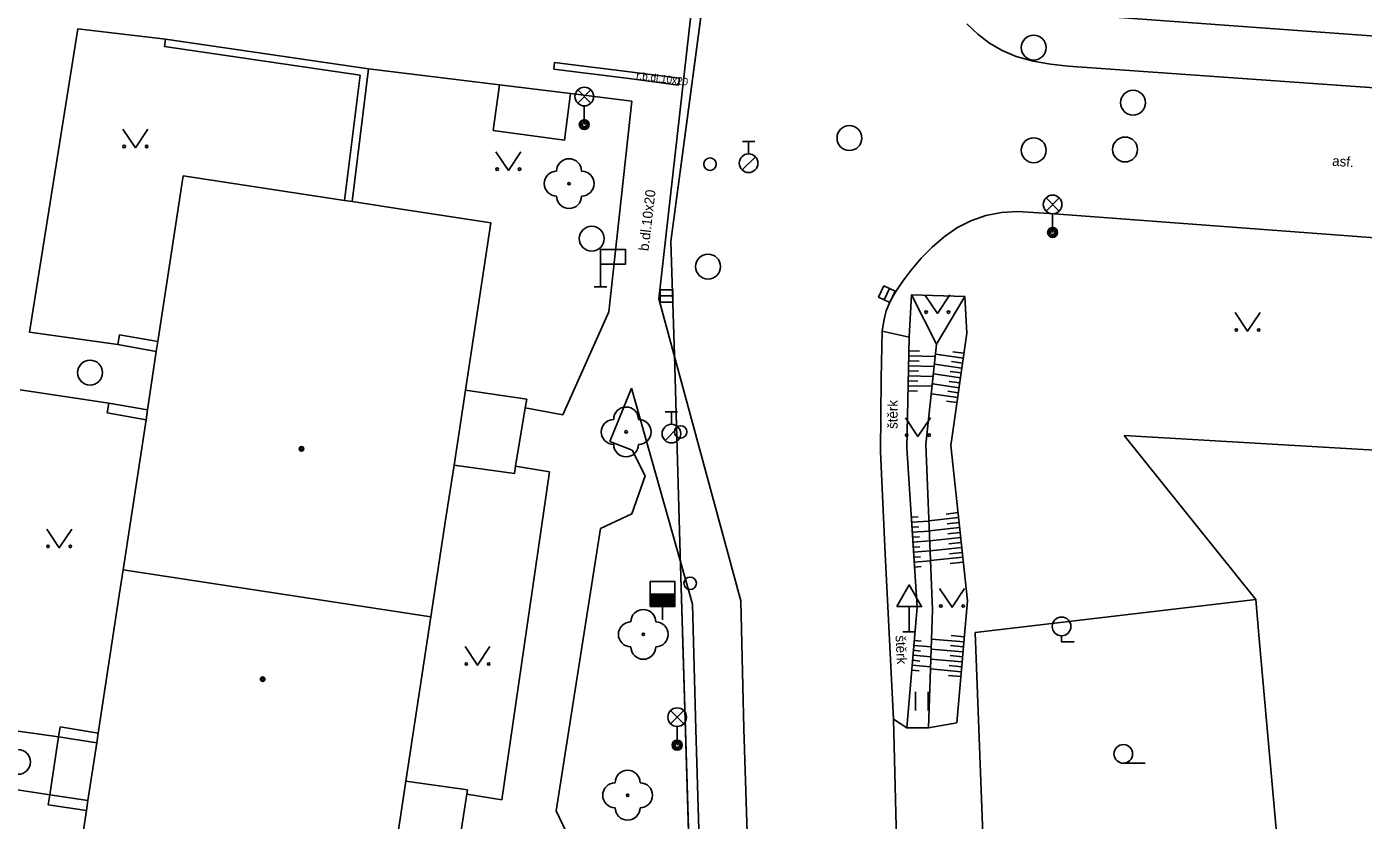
# Model space of a CAD drawing. Extents: x -598233 to -596890, y -1157848 to -1156431.
# Drawn here: x -598053.9 to -598000.2, y -1156985.2 to -1156953.4 of the extents above; entities that cross this region are included whole.
import ezdxf

# ---------------------------------------------------------------- set-up
doc = ezdxf.new("R2010")
doc.units = 0
for name, color, linetype in [('Level 10', 7, 'Continuous'), ('Level 11', 7, 'Continuous'), ('Level 14', 7, 'Continuous'), ('Level 15', 7, 'Continuous'), ('Level 22', 7, 'Continuous'), ('Level 23', 7, 'Continuous'), ('Level 27', 7, 'Continuous'), ('Level 28', 7, 'Continuous'), ('Level 31', 7, 'Continuous'), ('Level 33', 7, 'Continuous'), ('Level 34', 7, 'Continuous'), ('Level 36', 7, 'Continuous'), ('Level 39', 7, 'Continuous'), ('Level 40', 7, 'Continuous'), ('Level 5', 7, 'Continuous'), ('Level 7', 7, 'Continuous'), ('Level 8', 7, 'Continuous'), ('Vrstva 54', 7, 'Continuous'), ('Vrstva 60', 7, 'Continuous')]:
    doc.layers.add(name, color=color, linetype=linetype)

msp = doc.modelspace()

# ---------------------------------------------------------------- linework, layer by layer
at = {"layer": 'Level 10'}
for points in [[(-598028.53, -1156964.28), (-598026.3, -1156944.59)], [(-598014.18, -1156954.55), (-598014.73, -1156954.31), (-598015.25, -1156954.01), (-598015.72, -1156953.65), (-598016.15, -1156953.23)], [(-598012.08, -1156954.93), (-598012.79, -1156954.85), (-598013.49, -1156954.73), (-598014.18, -1156954.55)], [(-597998.08, -1156955.92), (-598012.08, -1156954.93)], [(-598016.56, -1156961.43), (-598015.99, -1156961.14), (-598015.39, -1156960.93), (-598014.76, -1156960.81), (-598014.12, -1156960.77)], [(-598012.63, -1156960.86), (-598014.12, -1156960.77)], [(-598012.63, -1156960.86), (-597998.33, -1156961.93)], [(-598018.39, -1156963.13), (-598017.99, -1156962.65), (-598017.55, -1156962.2), (-598017.07, -1156961.79), (-598016.56, -1156961.43)], [(-598019.24, -1156964.37), (-598018.98, -1156963.94), (-598018.7, -1156963.53), (-598018.39, -1156963.13)], [(-598025.23, -1156976.41), (-598028.53, -1156964.28)], [(-598025.23, -1156976.41), (-598028.53, -1156964.28)], [(-598019.24, -1156964.37), (-598019.39, -1156964.76)], [(-598019.55, -1156965.57), (-598019.49, -1156965.16), (-598019.39, -1156964.76)], [(-598019.55, -1156965.57), (-598019.6, -1156967.48)], [(-598019.6, -1156967.48), (-598019.62, -1156970.42)], [(-598019.62, -1156970.42), (-598019.43, -1156974.51)], [(-598019.43, -1156974.51), (-598019.1, -1156981.15)], [(-598025.11, -1156981.54), (-598025.23, -1156976.41)], [(-598019.1, -1156981.15), (-598018.58, -1157002.14), (-598018.45, -1157016.01), (-598017.98, -1157033.59)], [(-598025.11, -1156981.54), (-598023.74, -1157024.65)]]:
    msp.add_lwpolyline(points, dxfattribs=at)
at = {"layer": 'Level 11'}
for points in [[(-597997.91, -1156953.86), (-598011.87, -1156952.85)], [(-598053.81, -1156965.61), (-598051.86, -1156953.44)], [(-598051.86, -1156953.44), (-598048.34, -1156953.85)], [(-598048.34, -1156953.85), (-598048.38, -1156954.15)], [(-598048.34, -1156953.85), (-598040.19, -1156955.04)], [(-598048.38, -1156954.15), (-598040.52, -1156955.29)], [(-598040.85, -1156960.37), (-598040.19, -1156955.04)], [(-598040.19, -1156955.04), (-598034.93, -1156955.68), (-598032.07, -1156956.03)], [(-598032.75, -1156955.05), (-598032.72, -1156954.78)], [(-598032.72, -1156954.78), (-598029.49, -1156955.19)], [(-598041.15, -1156960.33), (-598040.52, -1156955.29)], [(-598029.52, -1156955.46), (-598032.75, -1156955.05)], [(-598027.73, -1156955.69), (-598029.52, -1156955.46)], [(-598029.49, -1156955.19), (-598027.7, -1156955.42)], [(-598027.7, -1156955.42), (-598027.73, -1156955.69)], [(-598034.93, -1156955.68), (-598035.18, -1156957.52)], [(-598032.07, -1156956.03), (-598032.32, -1156957.9)], [(-598032.07, -1156956.03), (-598029.61, -1156956.34)], [(-598029.61, -1156956.34), (-598030.53, -1156964.8)], [(-598032.32, -1156957.9), (-598035.18, -1156957.52)], [(-598030.53, -1156964.8), (-598032.38, -1156968.94)], [(-598053.81, -1156965.61), (-598050.26, -1156966.11)], [(-598050.19, -1156965.7199), (-598050.26, -1156966.11)], [(-598050.19, -1156965.7199), (-598048.65, -1156965.99)], [(-598018.47, -1156965.81), (-598019.55, -1156965.57)], [(-598050.26, -1156966.11), (-598048.71, -1156966.39)], [(-598030.49, -1156970.01), (-598029.63, -1156967.86)], [(-598029.63, -1156967.86), (-598027.18, -1156976.54)], [(-598029.63, -1156967.86), (-598027.18, -1156976.54)], [(-598054.18, -1156967.93), (-598050.62, -1156968.4699)], [(-598036.29, -1156967.94), (-598033.83, -1156968.3)], [(-598033.89, -1156968.66), (-598033.83, -1156968.3)], [(-598050.62, -1156968.4699), (-598050.69, -1156968.86)], [(-598050.69, -1156968.86), (-598049.12, -1156969.13)], [(-598050.62, -1156968.4699), (-598049.06, -1156968.73)], [(-598034.28, -1156971), (-598033.89, -1156968.66)], [(-598033.89, -1156968.66), (-598032.38, -1156968.94)], [(-598029.6, -1156970.36), (-598030.49, -1156970.01)], [(-598009.84, -1156969.76), (-598004.55, -1156976.35)], [(-598029.07, -1156971.39), (-598029.6, -1156970.36)], [(-598036.75, -1156970.95), (-598034.33, -1156971.29)], [(-598034.33, -1156971.29), (-598034.28, -1156971)], [(-598034.28, -1156971), (-598032.92, -1156971.23)], [(-598032.92, -1156971.23), (-598034.83, -1156984.39)], [(-598029.61, -1156972.9099), (-598029.07, -1156971.39)], [(-598030.87, -1156973.5), (-598029.61, -1156972.9099)], [(-598032.65, -1156984.84), (-598030.87, -1156973.5)], [(-598015.82, -1156977.67), (-598004.55, -1156976.35)], [(-598027.18, -1156976.54), (-598027.04, -1156981.57)], [(-598019.1, -1156981.15), (-598018.56, -1156981.51), (-598017.7, -1156981.5), (-598016.56, -1156981.3)], [(-598052.64, -1156981.86), (-598056.28, -1156981.35)], [(-598052.99, -1156984.19), (-598052.64, -1156981.86)], [(-598052.57, -1156981.4699), (-598052.64, -1156981.86)], [(-598051.1, -1156982.11), (-598052.64, -1156981.86)], [(-598051.04, -1156981.7199), (-598052.57, -1156981.4699)], [(-598027.04, -1156981.57), (-598026.49, -1156999.85), (-598025.9, -1157017.5)], [(-598027.04, -1156981.57), (-598026.49, -1156999.85), (-598025.9, -1157017.5)], [(-598056.65, -1156983.63), (-598052.99, -1156984.19)], [(-598038.69, -1156983.64), (-598036.21, -1156983.99)], [(-598036.24, -1156984.17), (-598036.21, -1156983.99)], [(-598053.05, -1156984.59), (-598052.99, -1156984.19)], [(-598052.99, -1156984.19), (-598051.46, -1156984.42)], [(-598036.65, -1156986.83), (-598036.24, -1156984.17)], [(-598036.24, -1156984.17), (-598034.83, -1156984.39)], [(-598053.05, -1156984.59), (-598051.52, -1156984.82)], [(-598031.15, -1156987.98), (-598032.65, -1156984.84)]]:
    msp.add_lwpolyline(points, dxfattribs=at)
at = {"layer": 'Level 14'}
for points in [[(-598018.47, -1156965.81), (-598018.38, -1156964.11)], [(-598018.38, -1156964.11), (-598016.23, -1156964.18)], [(-598017.37, -1156966.1), (-598018.38, -1156964.11)], [(-598016.23, -1156964.18), (-598017.37, -1156966.1)], [(-598016.23, -1156964.18), (-598016.15, -1156965.66)], [(-598016.15, -1156965.66), (-598016.8, -1156970.16)], [(-598018.47, -1156965.81), (-598018.57, -1156970.26)], [(-598017.8, -1156970.13), (-598017.37, -1156966.1)], [(-598018.57, -1156970.26), (-598018.15, -1156976.66)], [(-598017.53, -1156976.77), (-598017.8, -1156970.13)], [(-598016.8, -1156970.16), (-598016.13, -1156976.4)], [(-598016.13, -1156976.4), (-598016.56, -1156981.3)], [(-598018.15, -1156976.66), (-598018.56, -1156981.51)], [(-598017.7, -1156981.5), (-598017.53, -1156976.77)]]:
    msp.add_lwpolyline(points, dxfattribs=at)
at = {"layer": 'Level 15'}
for points in [[(-598018.49, -1156966.57), (-598017.42, -1156966.59)], [(-598018.49, -1156966.77), (-598018.07, -1156966.78)], [(-598018.48, -1156966.37), (-598018.05, -1156966.38)], [(-598016.29, -1156966.66), (-598017.41, -1156966.5)], [(-598016.32, -1156966.86), (-598016.77, -1156966.79)], [(-598016.27, -1156966.46), (-598016.72, -1156966.4)], [(-598018.51, -1156967.37), (-598017.51, -1156967.39)], [(-598018.5, -1156966.97), (-598017.47, -1156966.99)], [(-598018.5, -1156967.17), (-598018.1, -1156967.18)], [(-598016.41, -1156967.45), (-598017.5, -1156967.29)], [(-598016.35, -1156967.06), (-598017.45, -1156966.9)], [(-598016.38, -1156967.25), (-598016.82, -1156967.19)], [(-598018.51, -1156967.57), (-598018.12, -1156967.58)], [(-598018.51, -1156967.77), (-598017.55, -1156967.79)], [(-598016.47, -1156967.85), (-598017.54, -1156967.69)], [(-598016.44, -1156967.65), (-598016.87, -1156967.59)], [(-598018.52, -1156967.97), (-598018.14, -1156967.98)], [(-598016.52, -1156968.24), (-598017.58, -1156968.09)], [(-598016.55, -1156968.44), (-598016.97, -1156968.38)], [(-598016.5, -1156968.05), (-598016.92, -1156967.98)], [(-598018.39, -1156973.05), (-598018.11, -1156973.03)], [(-598018.37, -1156973.25), (-598017.68, -1156973.2)], [(-598016.49, -1156973.06), (-598017.68, -1156973.19)], [(-598016.51, -1156972.86), (-598016.98, -1156972.92)], [(-598016.47, -1156973.26), (-598016.95, -1156973.31)], [(-598018.36, -1156973.45), (-598018.08, -1156973.43)], [(-598018.35, -1156973.65), (-598017.66, -1156973.6)], [(-598018.34, -1156973.85), (-598018.06, -1156973.83)], [(-598016.45, -1156973.46), (-598017.66, -1156973.59)], [(-598016.42, -1156973.66), (-598016.92, -1156973.71)], [(-598018.32, -1156974.05), (-598017.64, -1156974)], [(-598018.31, -1156974.25), (-598018.04, -1156974.23)], [(-598016.4, -1156973.86), (-598017.64, -1156973.99)], [(-598016.36, -1156974.26), (-598017.63, -1156974.39)], [(-598016.38, -1156974.06), (-598016.88, -1156974.11)], [(-598018.3, -1156974.45), (-598017.63, -1156974.4)], [(-598018.28, -1156974.65), (-598018.02, -1156974.63)], [(-598018.27, -1156974.85), (-598017.61, -1156974.8)], [(-598016.32, -1156974.65), (-598017.61, -1156974.79)], [(-598016.34, -1156974.46), (-598016.85, -1156974.51)], [(-598016.3, -1156974.85), (-598016.82, -1156974.91)], [(-598018.26, -1156975.05), (-598017.99, -1156975.03)], [(-598018.26, -1156978), (-598017.99, -1156978.02)], [(-598016.28, -1156978.05), (-598017.57, -1156977.94)], [(-598016.26, -1156977.85), (-598016.78, -1156977.8)], [(-598018.31, -1156978.59), (-598017.6, -1156978.65)], [(-598018.3, -1156978.39), (-598018.01, -1156978.42)], [(-598018.28, -1156978.2), (-598017.58, -1156978.25)], [(-598016.31, -1156978.45), (-598017.59, -1156978.34)], [(-598016.33, -1156978.65), (-598016.83, -1156978.6)], [(-598016.29, -1156978.25), (-598016.81, -1156978.2)], [(-598018.36, -1156979.19), (-598018.07, -1156979.22)], [(-598018.35, -1156978.99), (-598017.61, -1156979.05)], [(-598018.33, -1156978.79), (-598018.04, -1156978.82)], [(-598016.38, -1156979.25), (-598017.62, -1156979.14)], [(-598016.35, -1156978.85), (-598017.6, -1156978.74)], [(-598016.36, -1156979.05), (-598016.86, -1156979)], [(-598016.4, -1156979.44), (-598016.89, -1156979.4)]]:
    msp.add_lwpolyline(points, dxfattribs=at)
at = {"layer": 'Level 22'}
for centre in [(-598032.13, -1156959.65), (-598029.84, -1156969.62), (-598029.15, -1156977.75), (-598029.78, -1156984.21)]:
    msp.add_circle(centre, 0.05, dxfattribs=at)
for centre, start, end in [((-598032.13, -1156959.15), 0, 180), ((-598032.63, -1156959.65), 90, 270), ((-598031.63, -1156959.65), 270, 90), ((-598032.13, -1156960.15), 180, 0), ((-598029.84, -1156969.12), 0, 180), ((-598030.34, -1156969.62), 90, 270), ((-598029.34, -1156969.62), 270, 90), ((-598029.84, -1156970.12), 180, 0), ((-598029.15, -1156977.25), 0, 180), ((-598029.65, -1156977.75), 90, 270), ((-598028.65, -1156977.75), 270, 90), ((-598029.15, -1156978.25), 180, 0), ((-598029.78, -1156983.71), 0, 180), ((-598030.28, -1156984.21), 90, 270), ((-598029.28, -1156984.21), 270, 90), ((-598029.78, -1156984.71), 180, 0)]:
    msp.add_arc(centre, 0.5, start, end, dxfattribs=at)
at = {"layer": 'Level 23'}
msp.add_lwpolyline([(-597998.63, -1156970.42), (-598009.84, -1156969.76)], dxfattribs=at)
at = {"layer": 'Level 27'}
for p, q in [((-598028.4699, -1156964.1599), (-598027.9699, -1156964.1599)), ((-598019.4769, -1156964.316), (-598019.2631, -1156963.864))]:
    msp.add_line(p, q, dxfattribs=at)
for points in [[(-598028.4699, -1156964.4099), (-598027.9699, -1156964.4099), (-598027.9699, -1156963.9099), (-598028.4699, -1156963.9099)], [(-598019.251, -1156964.4229), (-598019.0371, -1156963.971), (-598019.489, -1156963.7571), (-598019.7029, -1156964.209)]]:
    msp.add_lwpolyline(points, close=True, dxfattribs=at)
for centre in [(-598013.47, -1156954.19), (-598009.48, -1156956.4), (-598020.87, -1156957.82), (-598013.47, -1156958.31), (-598009.8, -1156958.28), (-598031.22, -1156961.86), (-598026.55, -1156962.98), (-598051.37, -1156967.24), (-598054.27, -1156982.87)]:
    msp.add_circle(centre, 0.5, dxfattribs=at)
at = {"layer": 'Level 28'}
for p, q in [((-598025.17, -1156957.955), (-598024.67, -1156957.955)), ((-598024.92, -1156958.455), (-598024.92, -1156957.955)), ((-598025.178, -1156959.102), (-598024.648, -1156958.572)), ((-598028.27, -1156968.815), (-598027.77, -1156968.815)), ((-598028.02, -1156969.315), (-598028.02, -1156968.815)), ((-598028.278, -1156969.962), (-598027.748, -1156969.432)), ((-598028.88, -1156976.13), (-598027.88, -1156976.13)), ((-598028.88, -1156976.18), (-598027.88, -1156976.18)), ((-598028.88, -1156976.23), (-598027.88, -1156976.23)), ((-598028.88, -1156976.28), (-598027.88, -1156976.28)), ((-598028.88, -1156976.33), (-598027.88, -1156976.33)), ((-598028.88, -1156976.38), (-598027.88, -1156976.38)), ((-598028.88, -1156976.43), (-598027.88, -1156976.43)), ((-598028.88, -1156976.48), (-598027.88, -1156976.48)), ((-598028.88, -1156976.53), (-598027.88, -1156976.53)), ((-598028.88, -1156976.58), (-598027.88, -1156976.58)), ((-598028.38, -1156976.63), (-598028.38, -1156977.16))]:
    msp.add_line(p, q, dxfattribs=at)
msp.add_lwpolyline([(-598028.88, -1156976.63), (-598027.88, -1156976.63), (-598027.88, -1156975.63), (-598028.88, -1156975.63)], close=True, dxfattribs=at)
for centre, radius in [((-598026.47, -1156958.87), 0.25), ((-598024.92, -1156958.83), 0.375), ((-598028.02, -1156969.69), 0.375), ((-598027.65, -1156969.62), 0.25)]:
    msp.add_circle(centre, radius, dxfattribs=at)
at = {"layer": 'Level 31'}
msp.add_circle((-598027.27, -1156975.7), 0.25, dxfattribs=at)
at = {"layer": 'Level 33'}
for p, q in [((-598031.785, -1156956.42), (-598031.255, -1156955.89)), ((-598031.785, -1156955.89), (-598031.255, -1156956.42)), ((-598031.52, -1156956.53), (-598031.52, -1156957.28)), ((-598012.975, -1156960.75), (-598012.445, -1156960.22)), ((-598012.975, -1156960.22), (-598012.445, -1156960.75)), ((-598012.71, -1156960.86), (-598012.71, -1156961.61)), ((-598028.055, -1156981.34), (-598027.525, -1156980.81)), ((-598028.055, -1156980.81), (-598027.525, -1156981.34)), ((-598027.79, -1156981.45), (-598027.79, -1156982.2))]:
    msp.add_line(p, q, dxfattribs=at)
for centre, radius in [((-598031.52, -1156956.155), 0.375), ((-598031.52, -1156957.28), 0.2), ((-598031.52, -1156957.28), 0.1445), ((-598031.52, -1156957.28), 0.0876), ((-598012.71, -1156960.485), 0.375), ((-598012.71, -1156961.61), 0.2), ((-598012.71, -1156961.61), 0.1445), ((-598012.71, -1156961.61), 0.0876), ((-598027.79, -1156981.075), 0.375), ((-598027.79, -1156982.2), 0.2), ((-598027.79, -1156982.2), 0.1445), ((-598027.79, -1156982.2), 0.0876)]:
    msp.add_circle(centre, radius, dxfattribs=at)
at = {"layer": 'Level 34'}
for p, q in [((-598030.87, -1156962.89), (-598030.87, -1156963.79)), ((-598031.12, -1156963.79), (-598030.62, -1156963.79)), ((-598018.47, -1156976.632), (-598018.47, -1156977.65)), ((-598018.72, -1156977.65), (-598018.22, -1156977.65))]:
    msp.add_line(p, q, dxfattribs=at)
for points in [[(-598030.87, -1156962.89), (-598029.87, -1156962.89), (-598029.87, -1156962.29), (-598030.87, -1156962.29)], [(-598018.97, -1156976.632), (-598017.97, -1156976.632), (-598018.47, -1156975.766)]]:
    msp.add_lwpolyline(points, close=True, dxfattribs=at)
at = {"layer": 'Level 36'}
for p, q in [((-598018.214, -1156980.803), (-598018.214, -1156980.053)), ((-598017.714, -1156980.803), (-598017.714, -1156980.053)), ((-598009.87, -1156982.925), (-598008.995, -1156982.925))]:
    msp.add_line(p, q, dxfattribs=at)
for points in [[(-598050.05, -1156957.46), (-598049.55, -1156958.21), (-598049.05, -1156957.46)], [(-598035.07, -1156958.37), (-598034.57, -1156959.12), (-598034.07, -1156958.37)], [(-598017.84, -1156964.11), (-598017.34, -1156964.86), (-598016.84, -1156964.11)], [(-598005.38, -1156964.83), (-598004.88, -1156965.58), (-598004.38, -1156964.83)], [(-598018.62, -1156969.05), (-598018.12, -1156969.8), (-598017.62, -1156969.05)], [(-598053.11, -1156973.52), (-598052.61, -1156974.27), (-598052.11, -1156973.52)], [(-598017.25, -1156975.91), (-598016.75, -1156976.66), (-598016.25, -1156975.91)], [(-598012.35, -1156977.805), (-598012.35, -1156978.055), (-598011.85, -1156978.055)], [(-598036.31, -1156978.24), (-598035.81, -1156978.99), (-598035.31, -1156978.24)]]:
    msp.add_lwpolyline(points, dxfattribs=at)
for centre, radius in [((-598050.0002, -1156958.1598), 0.05), ((-598049.1008, -1156958.1598), 0.05), ((-598035.0202, -1156959.0698), 0.05), ((-598034.1208, -1156959.0698), 0.05), ((-598017.7902, -1156964.8098), 0.05), ((-598016.8908, -1156964.8098), 0.05), ((-598005.3302, -1156965.5298), 0.05), ((-598004.4308, -1156965.5298), 0.05), ((-598018.5702, -1156969.7498), 0.05), ((-598017.6708, -1156969.7498), 0.05), ((-598053.0602, -1156974.2198), 0.05), ((-598052.1608, -1156974.2198), 0.05), ((-598017.2002, -1156976.6098), 0.05), ((-598016.3008, -1156976.6098), 0.05), ((-598012.3498, -1156977.4301), 0.375), ((-598036.2602, -1156978.9398), 0.05), ((-598035.3608, -1156978.9398), 0.05), ((-598009.8701, -1156982.5499), 0.375)]:
    msp.add_circle(centre, radius, dxfattribs=at)
at = {"layer": 'Level 39'}
for centre, radius in [((-598042.88, -1156970.3), 0.09), ((-598042.88, -1156970.3), 0.0398), ((-598044.44, -1156979.55), 0.09), ((-598044.44, -1156979.55), 0.0398)]:
    msp.add_circle(centre, radius, dxfattribs=at)
at = {"layer": 'Level 5'}
for points in [[(-598048.65, -1156965.99), (-598047.63, -1156959.34)], [(-598047.63, -1156959.34), (-598041.15, -1156960.33)], [(-598041.15, -1156960.33), (-598040.85, -1156960.37)], [(-598040.85, -1156960.37), (-598039.3, -1156960.61)], [(-598039.3, -1156960.61), (-598035.27, -1156961.23)], [(-598035.27, -1156961.23), (-598036.29, -1156967.94)], [(-598048.71, -1156966.39), (-598048.65, -1156965.99)], [(-598049.06, -1156968.73), (-598048.71, -1156966.39)], [(-598036.29, -1156967.94), (-598036.75, -1156970.95)], [(-598049.12, -1156969.13), (-598049.06, -1156968.73)], [(-598050.04, -1156975.1599), (-598049.12, -1156969.13)], [(-598036.75, -1156970.95), (-598037.08, -1156973.07)], [(-598037.08, -1156973.07), (-598037.69, -1156977.04)], [(-598050.2, -1156976.17), (-598050.04, -1156975.1599)], [(-598050.04, -1156975.1599), (-598037.69, -1156977.04)], [(-598051.04, -1156981.7199), (-598050.2, -1156976.17)], [(-598037.69, -1156977.04), (-598038.69, -1156983.64)], [(-598051.1, -1156982.11), (-598051.04, -1156981.7199)], [(-598051.46, -1156984.42), (-598051.1, -1156982.11)], [(-598038.69, -1156983.64), (-598039.15, -1156986.67)], [(-598051.52, -1156984.82), (-598051.46, -1156984.42)], [(-598052.49, -1156991.19), (-598051.52, -1156984.82)]]:
    msp.add_lwpolyline(points, dxfattribs=at)
at = {"layer": 'Level 7'}
for points in [[(-598015.48, -1156986.4699), (-598015.82, -1156977.67)], [(-598004.4099, -1156977.93), (-598003.19, -1156991.56), (-598003.12, -1156992.42), (-598002.31, -1157010.34), (-598001.98, -1157013.9), (-598001.89, -1157023.02)]]:
    msp.add_lwpolyline(points, dxfattribs=at)
at = {"layer": 'Level 8'}
msp.add_lwpolyline([(-598004.4099, -1156977.93), (-598004.55, -1156976.35)], dxfattribs=at)
at = {"layer": 'Vrstva 54'}
for p, q in [((-598025.81, -1156945.25), (-598028.04, -1156961.98)), ((-598028.04, -1156961.98), (-598027.9, -1156966.54)), ((-598027.9, -1156966.54), (-598027.67, -1156974.53)), ((-598027.67, -1156974.53), (-598026.95, -1156998.63))]:
    msp.add_line(p, q, dxfattribs=at)
at = {"layer": 'Vrstva 60'}
for points in [[(-598008.9, -1156844.6), (-598012.47, -1156871.86), (-598013.25, -1156877.47), (-598013.76, -1156881.08), (-598016.24, -1156898.9), (-598020.33, -1156922.86), (-598025.81, -1156945.25), (-598028.04, -1156961.98), (-598027.9, -1156966.54), (-598027.67, -1156974.53), (-598026.95, -1156998.63)], [(-598026.95, -1156998.63), (-598027.67, -1156974.53), (-598027.9, -1156966.54), (-598028.04, -1156961.98), (-598025.81, -1156945.25), (-598020.33, -1156922.86), (-598016.24, -1156898.9), (-598013.76, -1156881.08), (-598013.25, -1156877.47), (-598012.47, -1156871.86), (-598008.9, -1156844.6)]]:
    msp.add_lwpolyline(points, dxfattribs=at)

# ---------------------------------------------------------------- texts
at = {"layer": 'Level 40'}
for s, height, rotation, p in [('r.b.dl.10x20', 0.3, 352.73455, (-598029.45, -1156955.45)), ('asf.', 0.4, 355.9551, (-598001.49, -1156958.93)), ('b.dl.10x20', 0.4, 83.37638, (-598028.94, -1156962.37)), ('štěrk', 0.4, 89.61024, (-598018.94, -1156969.5)), ('štěrk', 0.4, 272.84519, (-598019.02, -1156977.8))]:
    msp.add_text(s, height=height, rotation=rotation, dxfattribs=at).set_placement(p)

doc.saveas('drawing.dxf')
